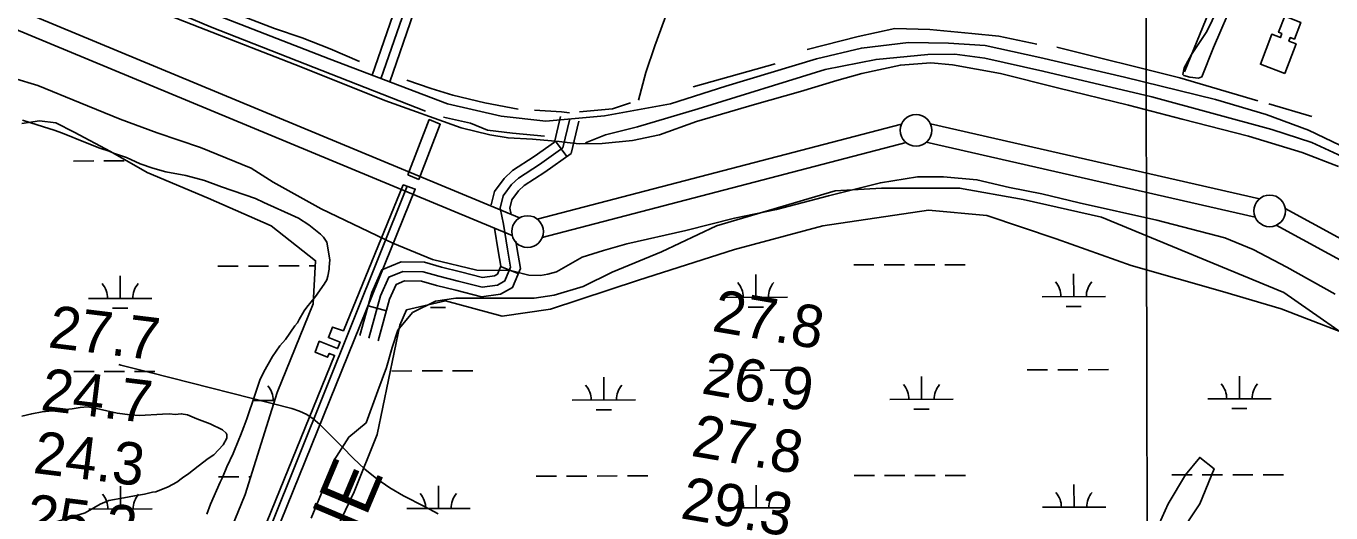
# Model space of a CAD drawing. Extents: x 3329332 to 3367211, y 631066 to 656469.
# Drawn here: x 3336928 to 3338989, y 649034 to 649803 of the extents above; entities that cross this region are included whole.
import ezdxf

# ---------------------------------------------------------------- set-up
doc = ezdxf.new("R2010")
doc.units = 0
for name, color, linetype in [('V-BLDG-OTLN', 7, 'Continuous'), ('V-CHAN-DOCK', 7, 'Continuous'), ('V-GRID-MAJR', 7, 'Continuous'), ('V-LEVE-TOET', 7, 'Continuous'), ('V-RIVR-RANG', 7, 'Continuous'), ('V-ROAD-CNTR', 7, 'Continuous'), ('V-SITE-VEGE', 7, 'Continuous'), ('V-SURV-LINE', 7, 'Continuous'), ('V-TOPO-MAJR', 7, 'Continuous'), ('V-TOPO-SHOR', 7, 'Continuous'), ('V-UTIL-IDEN', 7, 'Continuous'), ('V-UTIL-LINE', 7, 'Continuous'), ('V-WETL-SWMP', 7, 'Continuous')]:
    doc.layers.add(name, color=color, linetype=linetype)

msp = doc.modelspace()

# ---------------------------------------------------------------- linework, layer by layer
at = {"layer": 'V-BLDG-OTLN'}
msp.add_lwpolyline([(3338915.8, 649728.2), (3338877.3, 649743), (3338895.3, 649790.4), (3338908.8, 649785.2), (3338911.1, 649791.4), (3338906.1, 649793.4), (3338915.7, 649818.7), (3338940.9, 649809), (3338930.9, 649782.7), (3338924.5, 649785.1), (3338922.4, 649779.5), (3338933.7, 649775.1)], close=True, dxfattribs=at)
at = {"layer": 'V-CHAN-DOCK'}
msp.add_lwpolyline([(3337229, 648824.5), (3337415.3, 649283), (3337406.7, 649286.3), (3337404.2, 649280.1), (3337384.5, 649288), (3337391.1, 649305.5), (3337420, 649293.8), (3337424, 649304.1), (3337405.5, 649311.2), (3337411.9, 649327.9), (3337429.3, 649322.1), (3337523.6, 649552.5), (3337542.7, 649545.8), (3337099.3, 648449.5)], dxfattribs=at)
at = {"layer": 'V-GRID-MAJR'}
msp.add_spline([(3338718.7, 636458), (3338709, 642517.4), (3338699.3, 648578.7), (3338689.6, 654640.1), (3338689.6, 654642)], degree=3, dxfattribs=at)
at = {"layer": 'V-LEVE-TOET'}
for points in [[(3337615.2, 649642.5), (3337494.6, 649685.7), (3337361.8, 649739), (3337202.4, 649801.2), (3337090.8, 649845), (3336945.2, 649905.4), (3336818.8, 649959), (3336694.4, 650007.5), (3336566.9, 650058.3), (3336448, 650103.2), (3336336.5, 650145), (3336224.2, 650188.1), (3336140.1, 650219.9), (3336101.2, 650237.5), (3336073.8, 650249.9), (3336031, 650261.3), (3335964.3, 650281.5), (3335912.8, 650298.1)], [(3335931.9, 650111.7), (3335998, 650092.5), (3336055.7, 650074.5), (3336115.2, 650056.7), (3336172.2, 650034.8), (3336255.2, 650001.6), (3336319.5, 649974.4), (3336403.2, 649942.2), (3336485.9, 649904.5), (3336557.4, 649871.4), (3336639.8, 649834), (3336731.8, 649797.6), (3336819.7, 649752.9), (3336869.4, 649732.7), (3336946.6, 649709.3), (3337013.3, 649682.1), (3337076.5, 649656), (3337135.2, 649634.4), (3337203.7, 649611.4), (3337283.6, 649578.9)], [(3337615.2, 649642.5), (3337660.2, 649631.6), (3337689.3, 649626.6), (3337727.9, 649624.7), (3337769.9, 649621.1), (3337782.4, 649619.6), (3337801.5, 649617.2), (3337838, 649617.6), (3337885.6, 649622.3), (3337928.2, 649631.5), (3337986.6, 649652.5), (3338078.1, 649679.3), (3338151, 649700.1), (3338208.3, 649717.1), (3338247.6, 649728.6), (3338308.7, 649741.7), (3338356.9, 649745.3), (3338391, 649742.3), (3338466.6, 649728.4), (3338556.6, 649705.9), (3338669, 649678.3), (3338753.5, 649656.5), (3338858.6, 649629.5), (3338943, 649603.8), (3339000.6, 649581.5)], [(3338532, 649538.1), (3338481.1, 649548.5), (3338429.6, 649560.6), (3338377, 649565.4), (3338335.6, 649565.1), (3338277.3, 649555.9), (3338195.4, 649535.2), (3338112.9, 649513.3), (3338046.7, 649499.7), (3337969.8, 649480.6), (3337876.7, 649459.4), (3337839.7, 649448.9), (3337806, 649438), (3337765.5, 649415.3), (3337752.1, 649411.4), (3337740.3, 649409.3), (3337721.8, 649409.9), (3337697.2, 649415.9), (3337690.5, 649417.4), (3337640.1, 649417.7), (3337569.6, 649434.4), (3337507, 649460.6), (3337394.2, 649514.5), (3337318.3, 649556.5), (3337283.6, 649578.9)], [(3338995.4, 649379.9), (3338918.9, 649422.4), (3338865.8, 649450.2), (3338821.2, 649469), (3338713.8, 649496.6), (3338591.3, 649524.2), (3338532, 649538.1)]]:
    msp.add_lwpolyline(points, dxfattribs=at)
at = {"layer": 'V-ROAD-CNTR'}
for p, q in [((3337781.8, 649597.1), (3337764.3, 649621.6)), ((3337705.1, 649412.2), (3337677.4, 649423.7)), ((3337497, 649353.5), (3337468.1, 649361.5))]:
    msp.add_line(p, q, dxfattribs=at)
for points in [[(3337488.8, 649720.3), (3337488.5, 649720), (3337525.9, 649828.8), (3337648.9, 650162.5), (3337779.8, 650564.9), (3337901.9, 650926.4), (3338057.7, 651383.9), (3338174.8, 651726), (3338250.9, 651927.5)], [(3337474.6, 649725.7), (3337511.8, 649833.8), (3337634.7, 650167.4), (3337765.6, 650569.6), (3337808.4, 650696.4)], [(3335451.3, 650502.7), (3335830.6, 650371.5), (3336218.2, 650233), (3336467.3, 650138.8), (3336816.5, 649992.3), (3337213.1, 649826.6), (3337406.7, 649751.6), (3337593.6, 649680.4), (3337678.1, 649661.1), (3337748.8, 649653.3), (3337841.3, 649661.7), (3337945.8, 649680.7), (3338033, 649708.3), (3338176, 649751.6), (3338247.1, 649768.4), (3338321.6, 649777.5), (3338384.8, 649776.3), (3338442.4, 649772.8), (3338528.8, 649753.9), (3338662.7, 649722.5), (3338806.5, 649687.4), (3338886.3, 649663.5), (3338953.2, 649639), (3339090.7, 649573.2)], [(3337502.6, 649715), (3337540, 649823.8), (3337645.1, 650108.9)], [(3337786.6, 649656.8), (3337775.6, 649611.2), (3337738.8, 649584.8), (3337705.5, 649563.1), (3337694.5, 649552.8), (3337681.6, 649535.2), (3337676.6, 649515.8), (3337681.9, 649490.5), (3337688.3, 649450.9), (3337693.1, 649422.2), (3337684.3, 649400.8), (3337672.3, 649394.2), (3337648.2, 649390.9), (3337610.2, 649400.4), (3337580, 649408), (3337555, 649415.2), (3337523, 649415.8), (3337501.1, 649406.9), (3337487.9, 649377.2), (3337469.5, 649310.3)], [(3337772, 649660.3), (3337762.3, 649620.1), (3337730.3, 649597.2), (3337696.2, 649575), (3337683.2, 649562.7), (3337667.8, 649541.8), (3337662.3, 649520.7)], [(3337801.1, 649653.2), (3337788.9, 649602.2), (3337747.2, 649572.4), (3337714.8, 649551.3), (3337705.8, 649542.8), (3337695.3, 649528.6), (3337692, 649515.5), (3337694, 649505.8)], [(3337667.8, 649483.9), (3337673.5, 649448.4), (3337677.6, 649423.9), (3337672.5, 649411.4), (3337667.5, 649408.6), (3337649, 649406.1), (3337613.9, 649415), (3337583.9, 649422.5), (3337557.2, 649430.2), (3337520.2, 649430.8), (3337489.9, 649418.5), (3337473.8, 649382.2), (3337455.1, 649314.3)], [(3337701.5, 649463.4), (3337703.1, 649453.3), (3337708.6, 649420.4), (3337696.2, 649390.3), (3337677.1, 649379.7), (3337647.3, 649375.6), (3337606.5, 649385.9), (3337576, 649393.5), (3337552.7, 649400.3), (3337525.8, 649400.7), (3337512.4, 649395.3), (3337502.1, 649372.1), (3337484, 649306.3)]]:
    msp.add_lwpolyline(points, dxfattribs=at)
at = {"layer": 'V-SITE-VEGE'}
for points in [[(3338836.4, 649846.6), (3338803.1, 649769.5), (3338785, 649722.9), (3338779.4, 649720.9), (3338765.6, 649722.6), (3338756.1, 649725.4), (3338754.9, 649727), (3338757, 649737.3), (3338768.6, 649758.6), (3338792.9, 649794.5), (3338817.8, 649847.5)], [(3336922.3, 649654.9), (3336934.1, 649650.9), (3336955.7, 649644), (3336972.5, 649639.1), (3336985.3, 649634.2), (3337021.7, 649619.4), (3337044.4, 649610.5), (3337059.1, 649605.6), (3337066, 649602.6), (3337086.7, 649595.7), (3337108.4, 649585.9), (3337128.1, 649579), (3337148.8, 649573.1), (3337180.3, 649567.1), (3337209.8, 649559.3), (3337236.4, 649549.4), (3337290.6, 649530.7), (3337303.4, 649524.7), (3337309.3, 649521.8), (3337346.7, 649505), (3337358.5, 649500.1), (3337374.3, 649489.3), (3337393, 649474.5), (3337397.9, 649469.6), (3337402.8, 649461.7), (3337407.7, 649434.1), (3337406.7, 649422.3), (3337406.7, 649419.3), (3337404.8, 649408.5), (3337402.8, 649402.6), (3337398.8, 649395.7), (3337385.1, 649376), (3337371.3, 649359.3), (3337367.3, 649353.4), (3337359.4, 649339.6), (3337356.5, 649334.7), (3337352.5, 649329.7), (3337337.8, 649308.1), (3337328.9, 649298.2), (3337317.1, 649281.5), (3337303.3, 649256.9), (3337297.4, 649244.1), (3337289.5, 649220.4), (3337276.6, 649183), (3337271.7, 649170.2), (3337266.8, 649156.4), (3337263.8, 649150.5), (3337255, 649127.9), (3337245.1, 649107.2), (3337238.2, 649090.4), (3337234.3, 649082.6), (3337219.5, 649048.1), (3337213.6, 649032.4)], [(3337515.3, 649323.2), (3337538.2, 649350.7), (3337574.7, 649369), (3337606.7, 649373.5), (3337730.2, 649373.5), (3337762.2, 649378.1), (3337807.9, 649391.8), (3337853.6, 649414.7), (3337931.3, 649446.7), (3338018.2, 649487.9), (3338205.6, 649542.8), (3338278.8, 649547.4), (3338402.2, 649547.4), (3338502.8, 649529.1), (3338626.2, 649501.6), (3338914.2, 649382.7)], [(3338914.2, 649382.7), (3339051.4, 649286.6)], [(3337378.2, 649025.9), (3337401, 649080.8), (3337414.7, 649117.4), (3337437.6, 649154), (3337465, 649176.8), (3337483.3, 649227.2), (3337497, 649263.8), (3337506.2, 649295.8), (3337515.3, 649323.2)], [(3336967.3, 649017.7), (3337021.5, 649034.4), (3337045.2, 649048.2), (3337058.9, 649054.1), (3337082.6, 649058), (3337099.3, 649061), (3337115.1, 649063.9), (3337127.9, 649066.9), (3337132.8, 649067.8), (3337152.5, 649075.7), (3337166.3, 649082.6), (3337175.2, 649089.5), (3337185, 649096.4), (3337199.8, 649108.2), (3337215.6, 649120), (3337224.4, 649125.9), (3337239.2, 649141.7), (3337245.1, 649152.5), (3337245.1, 649158.4), (3337244.1, 649160.4), (3337238.2, 649165.3), (3337218.5, 649175.2), (3337197.9, 649183), (3337183.1, 649189), (3337173.2, 649190.9), (3337163.4, 649189.9), (3337154.5, 649190.9), (3337143.7, 649190), (3337107.2, 649188), (3337092.5, 649189), (3337071.8, 649191.9), (3337044.2, 649197.9), (3337025.5, 649201.8), (3337013.7, 649200.8), (3337000.9, 649198.9), (3336953.6, 649194), (3336936.9, 649191), (3336921.1, 649187.1)], [(3338745.1, 648993.9), (3338781.6, 649048.8), (3338804.5, 649103.7), (3338781.6, 649122), (3338758.8, 649094.5), (3338731.4, 649048.8), (3338717.6, 649016.8)]]:
    msp.add_lwpolyline(points, dxfattribs=at)
at = {"layer": 'V-SURV-LINE'}
for points in [[(3336404.9, 650041.6), (3337707.2, 649500.2)], [(3337695.6, 649472.5), (3336393.4, 650013.9)], [(3337735.4, 649498.2), (3338310.3, 649648.2)], [(3338356.2, 649648.9), (3338875.7, 649530.4)], [(3338317.8, 649619.2), (3337743, 649469.2)], [(3338869.1, 649501.2), (3338349.5, 649619.7)], [(3338916.6, 649515), (3339676.4, 649101.2)], [(3339662.1, 649074.8), (3338902.3, 649488.6)]]:
    msp.add_lwpolyline(points, dxfattribs=at)
for centre in [(3338333.4, 649638.7), (3338891.9, 649511.4), (3337719.9, 649478.7)]:
    msp.add_circle(centre, 25, dxfattribs=at)
at = {"layer": 'V-TOPO-MAJR'}
msp.add_lwpolyline([(3337578.9, 649032.9), (3337557, 649044.6), (3337524.3, 649061.5), (3337502.7, 649074.1), (3337482.1, 649087.9), (3337462.9, 649103.6), (3337444.7, 649120.6), (3337427.6, 649138.1), (3337418.6, 649147.3), (3337409.5, 649156.5), (3337400.4, 649165.6), (3337391.2, 649174.7), (3337381.5, 649182.8), (3337371.2, 649189.8), (3337359.8, 649195.1), (3337347.8, 649199.1), (3337123.8, 649255.9), (3337100.7, 649261.9), (3337077.7, 649267.9), (3337074.6, 649268.8)], dxfattribs=at)
at = {"layer": 'V-TOPO-SHOR'}
for p, q in [((3338757.4, 649730.8), (3339617.7, 651840.5)), ((3337981.6, 649707.4), (3338110.9, 649743.9)), ((3338890.4, 649680.7), (3338958.3, 649660.3))]:
    msp.add_line(p, q, dxfattribs=at)
for points in [[(3337558.9, 649668.7), (3337219.4, 649802.2), (3336949.4, 649916.9), (3336655.8, 650039.4), (3336283.2, 650183.8), (3336155.3, 650229.3)], [(3337454.8, 649747.3), (3337408.2, 649767.3), (3337364.1, 649784.9), (3337320.4, 649799.6), (3337272.6, 649818.1), (3337223.2, 649839.8), (3337184, 649854.1), (3337151.9, 649868.8), (3337126.3, 649882.9), (3337109.5, 649896.2), (3337099.7, 649914.9), (3337095.2, 649933.1), (3337094.5, 649943.8), (3337095.8, 649959.1), (3337099.6, 649977.3), (3337126.1, 650062.2), (3337148.8, 650127.3)], [(3337895.4, 649686), (3337906.9, 649730.2), (3337920.8, 649772.2), (3337942.1, 649829.6), (3337968.6, 649905.3), (3337978.5, 649934.4), (3338000.1, 649990.2)], [(3338161.4, 649766.1), (3338241.8, 649786.8), (3338300.2, 649799.5), (3338355.4, 649798), (3338421.7, 649791.8), (3338464.3, 649787.2), (3338524.2, 649774.7)], [(3338555.8, 649770), (3338749.9, 649721.5), (3338873.1, 649685.4)], [(3339620.1, 649265.6), (3339316.9, 649432.3), (3339141.6, 649528.2), (3339043.7, 649576.9), (3338999.4, 649600.5), (3338958.4, 649619.3), (3338895.2, 649639.7), (3338705.8, 649691.4), (3338533.8, 649732.1), (3338442.2, 649752.4), (3338394.9, 649758.7), (3338352.3, 649758.6), (3338270.3, 649750.5), (3338189.8, 649734.6), (3337989.6, 649672.7), (3337893.4, 649644.1), (3337843, 649631.4), (3337811.4, 649618.7)], [(3337705, 649671.9), (3337652.6, 649682.1), (3337601.9, 649694.4), (3337567.7, 649704.9), (3337529.4, 649717.9)], [(3337730.9, 649670.6), (3337773.5, 649667.6), (3337786.1, 649666)], [(3337801.9, 649667.6), (3337853.9, 649672.4), (3337882.3, 649682)], [(3337746.7, 649629.6), (3337696.2, 649634.3), (3337656.8, 649638.9), (3337629.9, 649649.9), (3337587.3, 649659.3)]]:
    msp.add_lwpolyline(points, dxfattribs=at)
at = {"layer": 'V-UTIL-LINE'}
msp.add_line((3337548.1, 649560.9), (3337530.8, 649568.2), dxfattribs=at)
for points in [[(3337530.8, 649568.2), (3337564.7, 649655.6), (3337582, 649648.3), (3337548.1, 649560.9)], [(3337084.2, 648430.3), (3337271, 648904.6), (3337529.6, 649550.4)]]:
    msp.add_lwpolyline(points, dxfattribs=at)
at = {"layer": 'V-WETL-SWMP'}
for p, q in [((3337002.8, 649590.1), (3337034.8, 649590.2)), ((3337050.8, 649590.2), (3337082.8, 649590.3)), ((3337231.1, 649424.1), (3337263.1, 649424.1)), ((3337279.1, 649424.2), (3337311.1, 649424.2)), ((3337327.1, 649424.3), (3337359.1, 649424.3)), ((3337375.1, 649424.3), (3337384.7, 649424.4)), ((3338235, 649426), (3338267, 649426)), ((3338283, 649426.1), (3338315, 649426.1)), ((3338331, 649426.2), (3338363, 649426.2)), ((3338379, 649426.2), (3338411, 649426.3)), ((3337076.6, 649373), (3337076.6, 649409)), ((3338080.5, 649374.9), (3338080.4, 649410.9)), ((3338582.4, 649375.9), (3338582.3, 649411.9)), ((3337026.6, 649372.9), (3337126.6, 649373.1)), ((3337064.7, 649357.6), (3337088.7, 649357.6)), ((3337566.6, 649358.5), (3337590.6, 649358.6)), ((3338030.5, 649374.8), (3338130.5, 649375)), ((3338068.5, 649359.5), (3338092.5, 649359.5)), ((3338532.4, 649375.8), (3338632.4, 649376)), ((3338570.4, 649360.4), (3338594.4, 649360.5)), ((3337003.5, 649257.5), (3337035.5, 649257.5)), ((3337051.5, 649257.6), (3337083.5, 649257.6)), ((3337099.5, 649257.7), (3337131.5, 649257.7)), ((3337505.4, 649258.4), (3337537.4, 649258.5)), ((3337553.4, 649258.5), (3337585.4, 649258.6)), ((3337601.4, 649258.6), (3337633.4, 649258.7)), ((3338007.3, 649259.4), (3338039.3, 649259.4)), ((3338055.3, 649259.5), (3338087.3, 649259.5)), ((3338103.3, 649259.5), (3338135.3, 649259.6)), ((3338509.2, 649260.3), (3338541.2, 649260.4)), ((3338557.2, 649260.4), (3338589.2, 649260.5)), ((3338605.2, 649260.5), (3338637.2, 649260.6)), ((3337840.3, 649212.6), (3337840.2, 649248.6)), ((3338342.2, 649213.6), (3338342.1, 649249.6)), ((3338844.1, 649214.5), (3338844, 649250.5)), ((3338292.2, 649213.5), (3338392.2, 649213.7)), ((3338794.1, 649214.4), (3338894.1, 649214.6)), ((3337288.4, 649211.6), (3337320.4, 649211.6)), ((3337790.3, 649212.5), (3337890.3, 649212.7)), ((3337828.3, 649197.2), (3337852.3, 649197.2)), ((3338330.2, 649198.1), (3338354.2, 649198.2)), ((3338832.1, 649199.1), (3338856.1, 649199.1)), ((3337231.8, 649091.4), (3337263.8, 649091.5)), ((3337279.8, 649091.5), (3337282.9, 649091.5)), ((3337733.7, 649092.3), (3337765.7, 649092.4)), ((3337781.7, 649092.4), (3337813.7, 649092.5)), ((3337829.7, 649092.5), (3337861.7, 649092.6)), ((3337877.7, 649092.6), (3337909.7, 649092.7)), ((3338235.6, 649093.3), (3338267.6, 649093.4)), ((3338283.6, 649093.4), (3338315.6, 649093.4)), ((3338331.6, 649093.5), (3338363.6, 649093.5)), ((3338379.6, 649093.6), (3338411.6, 649093.6)), ((3338737.5, 649094.2), (3338769.5, 649094.3)), ((3338785.5, 649094.3), (3338817.5, 649094.4)), ((3338833.5, 649094.4), (3338865.5, 649094.5)), ((3338881.5, 649094.5), (3338913.5, 649094.6)), ((3337077.3, 649040.4), (3337077.2, 649076.4)), ((3337579.2, 649041.3), (3337579.1, 649077.3)), ((3338081.1, 649042.3), (3338081, 649078.3)), ((3338583, 649043.2), (3338582.9, 649079.2)), ((3337027.3, 649040.3), (3337127.3, 649040.5)), ((3337529.2, 649041.2), (3337629.2, 649041.4)), ((3338031.1, 649042.2), (3338131.1, 649042.4)), ((3338533, 649043.1), (3338633, 649043.3))]:
    msp.add_line(p, q, dxfattribs=at)
for points in [[(3336921.1, 649649.5), (3336949, 649653.6), (3336974.8, 649650.6), (3337004.1, 649635.6), (3337061.4, 649605), (3337119.5, 649572.1), (3337215.5, 649531.2), (3337315, 649488), (3337385.2, 649432.6), (3337381.4, 649364.3), (3337324.5, 649224.6), (3337274.2, 649063.6), (3337224.1, 648940.7)], [(3337382.7, 648932.6), (3337446.3, 649067.8), (3337482.7, 649158.3), (3337518.5, 649330.6), (3337528.8, 649355.2), (3337590.5, 649369.3), (3337679.9, 649345.2), (3337756.2, 649355.9), (3337895.4, 649402.1), (3338046.9, 649450.4), (3338186.1, 649487.6), (3338353.2, 649512.3), (3338445, 649503.9), (3338554.5, 649467.3), (3338673, 649425.1), (3338817.3, 649383.9), (3338910.1, 649356.4), (3339020.7, 649314.2)]]:
    msp.add_lwpolyline(points, dxfattribs=at)
for centre, start, end in [((3338527.1, 649376.3), 359.3365, 40.8801), ((3338637.6, 649376.5), 139.3365, 180.8801), ((3337021.4, 649373.4), 359.3365, 40.8801), ((3337131.9, 649373.6), 139.3365, 180.8801), ((3338025.2, 649375.3), 359.3365, 40.8801), ((3338135.7, 649375.5), 139.3365, 180.8801), ((3337283.1, 649212), 359.3365, 40.8801), ((3337785.1, 649213), 359.3365, 40.8801), ((3337895.5, 649213.2), 139.3365, 180.8801), ((3338287, 649213.9), 359.3365, 40.8801), ((3338397.4, 649214.1), 139.3365, 180.8801), ((3338788.9, 649214.9), 359.3365, 40.8801), ((3338899.4, 649215.1), 139.3365, 180.8801), ((3337022, 649040.7), 359.3365, 40.8801), ((3337132.5, 649040.9), 139.3365, 180.8801), ((3337523.9, 649041.7), 359.3365, 40.8801), ((3337634.4, 649041.9), 139.3365, 180.8801), ((3338025.8, 649042.6), 359.3365, 40.8801), ((3338136.3, 649042.8), 139.3365, 180.8801), ((3338527.8, 649043.6), 359.3365, 40.8801), ((3338638.2, 649043.8), 139.3365, 180.8801)]:
    msp.add_arc(centre, 35.2, start, end, dxfattribs=at)

# ---------------------------------------------------------------- texts
at = {"layer": 'V-RIVR-RANG'}
for s, rotation, p in [('27.8', 350.3083, (3338009.6, 649321.9)), ('27.7', 353.0183, (3336961.4, 649296.1)), ('26.9', 350.3083, (3337992.8, 649223.3)), ('24.7', 353.0183, (3336949.5, 649196.9)), ('27.8', 350.3083, (3337976.4, 649124.7)), ('24.3', 353.0183, (3336937.6, 649097.6)), ('29.3', 350.3083, (3337959.8, 649026.1)), ('25.2', 353.0183, (3336925.7, 648998.3))]:
    msp.add_text(s, height=67, rotation=rotation, dxfattribs=at).set_placement(p)
at = {"layer": 'V-UTIL-IDEN'}
msp.add_text(' PIPELINE ', height=83, rotation=67.1762, dxfattribs=at).set_placement((3337287.6, 648605.8))

doc.saveas('drawing.dxf')
